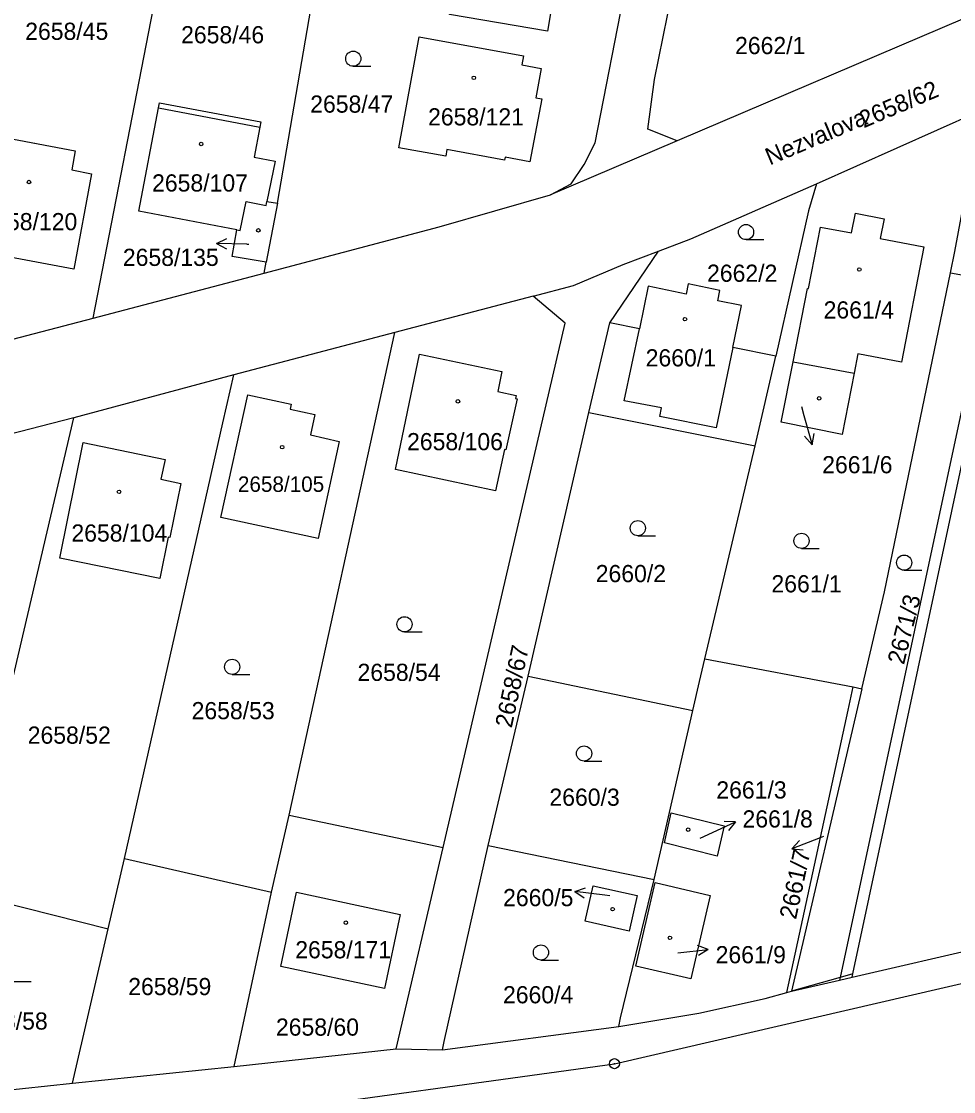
# Model space of a CAD drawing. Extents: x -733394 to -722299, y -1082822 to -1075049.
# Drawn here: x -728124 to -728031.8, y -1078482.5 to -1078376.6 of the extents above; entities that cross this region are included whole.
import ezdxf

# ---------------------------------------------------------------- set-up
doc = ezdxf.new("R2010")
doc.units = 0
for name, color, linetype in [('Hranice parcel', 7, 'Continuous'), ('Parcelní čísla', 7, 'Continuous'), ('Pop  PČ popisy', 7, 'Continuous'), ('Vnitřní kresba', 7, 'Continuous'), ('Značky bodu BP', 7, 'Continuous'), ('Značky budov', 7, 'Continuous'), ('Značky kultur', 7, 'Continuous')]:
    doc.layers.add(name, color=color, linetype=linetype)

msp = doc.modelspace()

# ---------------------------------------------------------------- linework, layer by layer
at = {"layer": 'Hranice parcel'}
for p, q in [((-728116.96, -1078405.96), (-728109.09, -1078365.59)), ((-728098.73, -1078394.59), (-728094.17, -1078368.08)), ((-728045.39, -1078392.69), (-728029.1, -1078385.38)), ((-728059.18, -1078388.44), (-728071.7, -1078393.78)), ((-728098.73, -1078394.59), (-728099.82, -1078400.42)), ((-728099.76, -1078394.42), (-728098.73, -1078394.59)), ((-728065.86, -1078406.43), (-728061.04, -1078399.34)), ((-728100.02, -1078401.52), (-728099.82, -1078400.42)), ((-728116.96, -1078405.96), (-728100.02, -1078401.52)), ((-728073.42, -1078403.79), (-728087.12, -1078407.38)), ((-728133.2, -1078410.2), (-728116.96, -1078405.96)), ((-728067.92, -1078415.29), (-728065.86, -1078406.43)), ((-728087.12, -1078407.38), (-728103.05, -1078411.57)), ((-728097.55, -1078455.13), (-728087.12, -1078407.38)), ((-728051.47, -1078418.58), (-728049.41, -1078409.72)), ((-728047.72, -1078410.29), (-728041.68, -1078411.42)), ((-728118.85, -1078415.81), (-728135.27, -1078420.09)), ((-728125.69, -1078444.99), (-728118.85, -1078415.81)), ((-728073.91, -1078441.37), (-728067.92, -1078415.29)), ((-728067.92, -1078415.29), (-728051.47, -1078418.58)), ((-728056.46, -1078439.68), (-728051.47, -1078418.58)), ((-728056.46, -1078439.68), (-728041.78, -1078442.45)), ((-728077.88, -1078458.13), (-728073.91, -1078441.37)), ((-728073.91, -1078441.37), (-728057.64, -1078444.78)), ((-728041.78, -1078442.45), (-728040.92, -1078442.62)), ((-728061.47, -1078461.48), (-728057.64, -1078444.78)), ((-728099.3, -1078462.73), (-728097.55, -1078455.13)), ((-728097.55, -1078455.13), (-728082.32, -1078458.33)), ((-728077.88, -1078458.13), (-728061.47, -1078461.48)), ((-728086.98, -1078478.25), (-728082.32, -1078458.33)), ((-728115.45, -1078466.36), (-728113.86, -1078459.41)), ((-728113.86, -1078459.41), (-728099.3, -1078462.73)), ((-728129.69, -1078462.77), (-728115.45, -1078466.36)), ((-728103, -1078480), (-728099.3, -1078462.73)), ((-728118.99, -1078481.64), (-728115.45, -1078466.36)), ((-728047.87, -1078472.54), (-728043.13, -1078471.45)), ((-728043.13, -1078471.45), (-728041.89, -1078471.16)), ((-728048.35, -1078472.67), (-728047.87, -1078472.54)), ((-728082.41, -1078478.33), (-728064.96, -1078476.02)), ((-728103, -1078480), (-728086.98, -1078478.25)), ((-728086.98, -1078478.25), (-728082.41, -1078478.33)), ((-728118.99, -1078481.64), (-728103, -1078480)), ((-728134.65, -1078483.32), (-728118.99, -1078481.64))]:
    msp.add_line(p, q, dxfattribs=at)
for points in [[(-728212.93, -1078486.91), (-728206.44, -1078487.36), (-728186.67, -1078494.63), (-728150.6, -1078489.12), (-728127.9, -1078485.26), (-728103.21, -1078484.92), (-728065.39, -1078479.71), (-728013.14, -1078467.61), (-727994.32, -1078461.33), (-727958.93, -1078444.72), (-727924.84, -1078427.64), (-727905.75, -1078418.31), (-727886.69, -1078406.71), (-727866.52, -1078393.98), (-727844.45, -1078376.24), (-727824.38, -1078358.44), (-727789.9, -1078327.8)], [(-728059.18, -1078388.44), (-728062.08, -1078387.26), (-728061.44, -1078382.35), (-728058.42, -1078367.54)], [(-728080.87, -1078371.01), (-728071.19, -1078372.62), (-728072.01, -1078377.58), (-728081.69, -1078375.93), (-728080.87, -1078371.01)], [(-728071.7, -1078393.78), (-728069.66, -1078392.68), (-728068.39, -1078390.76), (-728067.31, -1078388.63), (-728064.22, -1078372.88)], [(-728027.05, -1078374.65), (-728030.74, -1078376.29), (-728059.18, -1078388.44)], [(-728072.56, -1078384.28), (-728073.76, -1078390.49), (-728076.21, -1078390.03), (-728076.27, -1078390.34), (-728081.96, -1078389.27), (-728082.08, -1078389.93), (-728086.71, -1078389.13), (-728084.7, -1078378.13), (-728074.38, -1078380.01), (-728074.54, -1078380.91), (-728072.63, -1078381.26), (-728073.16, -1078384.17), (-728072.56, -1078384.28)], [(-728102.75, -1078397.23), (-728112.42, -1078395.38), (-728110.5, -1078385.17), (-728110.4, -1078384.66), (-728100.36, -1078386.54), (-728100.46, -1078387.07), (-728101.02, -1078390.04), (-728098.93, -1078390.43), (-728099.76, -1078394.42)], [(-728032.16, -1078401.48), (-728031.73, -1078399.37), (-728029.1, -1078385.38)], [(-728119.07, -1078391.31), (-728117.11, -1078391.68), (-728118.87, -1078401.13), (-728128.91, -1078399.24), (-728126.77, -1078387.9), (-728118.72, -1078389.41), (-728119.07, -1078391.31)], [(-728061.04, -1078399.34), (-728057.82, -1078398.12), (-728045.39, -1078392.69)], [(-728045.39, -1078392.69), (-728046.18, -1078395.35), (-728049.41, -1078409.72)], [(-728102.75, -1078397.23), (-728102.42, -1078397.29), (-728101.82, -1078394.41), (-728099.84, -1078394.82), (-728099.76, -1078394.42)], [(-728100.02, -1078401.52), (-728082.72, -1078396.92), (-728071.7, -1078393.78)], [(-728047.72, -1078410.29), (-728046.3, -1078403.03), (-728046.2, -1078403.04), (-728045, -1078396.95), (-728041.94, -1078397.54), (-728041.56, -1078395.57), (-728038.72, -1078396.13), (-728039.11, -1078398.08), (-728034.8, -1078398.91), (-728036.99, -1078410.31), (-728041.31, -1078409.48), (-728041.68, -1078411.42)], [(-728099.82, -1078400.42), (-728103.21, -1078399.86), (-728102.75, -1078397.23)], [(-728073.42, -1078403.79), (-728069.43, -1078402.73), (-728064.54, -1078400.67), (-728061.04, -1078399.34)], [(-728032.16, -1078401.48), (-728028.28, -1078402.17), (-728043.07, -1078471.18), (-728043.13, -1078471.45)], [(-728040.92, -1078442.62), (-728038.67, -1078433.05), (-728032.16, -1078401.48)], [(-728049.41, -1078409.72), (-728053.67, -1078408.87), (-728052.81, -1078404.73), (-728055.17, -1078404.24), (-728054.96, -1078403.23), (-728058.1, -1078402.57), (-728058.31, -1078403.58), (-728062.04, -1078402.81), (-728062.92, -1078407.02), (-728065.86, -1078406.43)], [(-728041.89, -1078471.16), (-728041.82, -1078470.83), (-728027.16, -1078402.42), (-728016.19, -1078404.83)], [(-728082.32, -1078458.33), (-728070.27, -1078406.46), (-728073.42, -1078403.79)], [(-728084.67, -1078409.53), (-728076.51, -1078411.25), (-728076.93, -1078413.22), (-728075.1, -1078413.61), (-728075.17, -1078413.92), (-728075.02, -1078413.95), (-728076.12, -1078418.99), (-728076.27, -1078418.95), (-728077.16, -1078423.05), (-728087.04, -1078420.95), (-728084.67, -1078409.53)], [(-728041.68, -1078411.42), (-728042.88, -1078417.49), (-728048.9, -1078416.27), (-728047.72, -1078410.29)], [(-728103.05, -1078411.57), (-728104.4, -1078411.93), (-728118.85, -1078415.81)], [(-728113.86, -1078459.41), (-728104.13, -1078416.33), (-728103.05, -1078411.57)], [(-728104.31, -1078425.68), (-728101.65, -1078413.54), (-728097.36, -1078414.47), (-728097.47, -1078414.96), (-728095.01, -1078415.5), (-728095.46, -1078417.52), (-728092.61, -1078418.15), (-728094.7, -1078427.76), (-728104.31, -1078425.68)], [(-728108.27, -1078422.32), (-728109.36, -1078427.65), (-728109.52, -1078427.62), (-728110.36, -1078431.72), (-728120.24, -1078429.7), (-728117.92, -1078418.28), (-728109.83, -1078419.94), (-728110.25, -1078421.89), (-728108.27, -1078422.32)], [(-728057.64, -1078444.78), (-728056.98, -1078441.92), (-728056.46, -1078439.68)], [(-728048.35, -1078472.67), (-728042.28, -1078444.74), (-728041.78, -1078442.45)], [(-728040.92, -1078442.62), (-728041.46, -1078444.9), (-728047.87, -1078472.54)], [(-728060.44, -1078457.87), (-728059.78, -1078454.91), (-728054.52, -1078456.17), (-728055.22, -1078459.17), (-728060.44, -1078457.87)], [(-728082.41, -1078478.33), (-728082.23, -1078477.53), (-728077.88, -1078458.13)], [(-728068.29, -1078465.6), (-728067.5, -1078462.11), (-728063.15, -1078463.06), (-728063.93, -1078466.61), (-728068.29, -1078465.6)], [(-728064.96, -1078476.02), (-728064.8, -1078475.19), (-728061.47, -1078461.48)], [(-728057.82, -1078471.32), (-728063.28, -1078470.06), (-728061.37, -1078461.8), (-728055.91, -1078463.06), (-728057.82, -1078471.32)], [(-728096.83, -1078462.76), (-728086.57, -1078464.97), (-728088.13, -1078472.29), (-728098.4, -1078470.11), (-728096.83, -1078462.76)], [(-728041.89, -1078471.16), (-728028.46, -1078468.06), (-728028.46, -1078467.05)], [(-728064.96, -1078476.02), (-728057.03, -1078474.7), (-728050.47, -1078473.26), (-728048.35, -1078472.67)]]:
    msp.add_lwpolyline(points, dxfattribs=at)
at = {"layer": 'Pop  PČ popisy'}
for p, q in [((-728104.74, -1078398.59), (-728103.73, -1078398.1)), ((-728101.74, -1078398.64), (-728104.74, -1078398.59)), ((-728104.74, -1078398.59), (-728103.75, -1078399.11)), ((-728101.74, -1078398.64), (-728101.56, -1078398.64)), ((-728046.9, -1078414.71), (-728046.65, -1078415.59)), ((-728046.65, -1078415.59), (-728045.82, -1078418.48)), ((-728045.82, -1078418.48), (-728046.58, -1078417.65)), ((-728045.82, -1078418.48), (-728045.62, -1078417.37)), ((-728056.13, -1078457.05), (-728053.41, -1078455.78)), ((-728053.41, -1078455.78), (-728054.53, -1078455.75)), ((-728053.41, -1078455.78), (-728054.11, -1078456.66)), ((-728056.91, -1078457.41), (-728056.13, -1078457.05)), ((-728045.03, -1078457.37), (-728047.83, -1078458.45)), ((-728047.83, -1078458.45), (-728047.08, -1078457.62)), ((-728044.71, -1078457.25), (-728045.03, -1078457.37)), ((-728047.83, -1078458.45), (-728046.72, -1078458.55)), ((-728069.31, -1078462.68), (-728068.25, -1078462.31)), ((-728066.33, -1078463.05), (-728069.31, -1078462.68)), ((-728069.31, -1078462.68), (-728068.38, -1078463.3)), ((-728065.84, -1078463.11), (-728066.33, -1078463.05)), ((-728059.11, -1078468.73), (-728056.12, -1078468.42)), ((-728056.12, -1078468.42), (-728057.17, -1078468.02)), ((-728056.12, -1078468.42), (-728057.07, -1078469.02))]:
    msp.add_line(p, q, dxfattribs=at)
at = {"layer": 'Vnitřní kresba'}
for p, q in [((-728110.5, -1078385.17), (-728100.46, -1078387.07)), ((-728064.41, -1078414.14), (-728062.92, -1078407.02)), ((-728053.67, -1078408.87), (-728055.32, -1078416.81)), ((-728060.75, -1078414.84), (-728064.41, -1078414.14)), ((-728060.91, -1078415.68), (-728060.75, -1078414.84)), ((-728055.32, -1078416.81), (-728060.91, -1078415.68)), ((-728041.82, -1078470.83), (-728043.07, -1078471.18)), ((-728043.07, -1078471.18), (-728047.87, -1078472.54))]:
    msp.add_line(p, q, dxfattribs=at)
at = {"layer": 'Značky bodu BP'}
for radius in [0.5, 0.0303]:
    msp.add_circle((-728065.39, -1078479.71), radius, dxfattribs=at)
at = {"layer": 'Značky budov'}
for centre in [(-728079.3, -1078382.2), (-728106.27, -1078388.74), (-728123.29, -1078392.5), (-728100.61, -1078397.28), (-728041.17, -1078401.15), (-728058.41, -1078406.06), (-728080.87, -1078414.2), (-728045.14, -1078413.9), (-728098.25, -1078418.73), (-728114.39, -1078423.15), (-728058.1, -1078456.57), (-728065.57, -1078464.43), (-728091.96, -1078465.77), (-728059.9, -1078467.26)]:
    msp.add_circle(centre, 0.175, dxfattribs=at)
at = {"layer": 'Značky kultur'}
for p, q in [((-728091.22, -1078381.05), (-728089.47, -1078381.05)), ((-728052.37, -1078398.2), (-728050.62, -1078398.2)), ((-728063.07, -1078427.49), (-728061.32, -1078427.49)), ((-728046.88, -1078428.74), (-728045.13, -1078428.74)), ((-728036.73, -1078430.9), (-728034.98, -1078430.9)), ((-728086.16, -1078437), (-728084.41, -1078437)), ((-728103.2, -1078441.21), (-728101.45, -1078441.21)), ((-728068.39, -1078449.78), (-728066.64, -1078449.78)), ((-728072.66, -1078469.46), (-728070.91, -1078469.46)), ((-728124.84, -1078471.58), (-728123.09, -1078471.58))]:
    msp.add_line(p, q, dxfattribs=at)
for centre in [(-728091.22, -1078380.3), (-728052.37, -1078397.45), (-728063.07, -1078426.74), (-728046.88, -1078427.99), (-728036.73, -1078430.15), (-728086.16, -1078436.25), (-728103.2, -1078440.46), (-728068.39, -1078449.03), (-728072.66, -1078468.71)]:
    msp.add_circle(centre, 0.75, dxfattribs=at)

# ---------------------------------------------------------------- texts
at = {"layer": 'Parcelní čísla'}
for s, height, p in [('2658/45', 1.7, (-728123.67, -1078378.44)), ('2658/46', 1.7, (-728108.25, -1078378.78)), ('2662/1', 1.7, (-728053.46, -1078379.85)), ('2658/47', 1.7, (-728095.48, -1078385.64)), ('2658/121', 1.7, (-728083.82, -1078386.9)), ('2658/107', 1.7, (-728111.12, -1078393.44)), ('2658/120', 1.7, (-728128, -1078397.27)), ('2658/135', 1.7, (-728114.01, -1078400.8)), ('2662/2', 1.7, (-728056.23, -1078402.37)), ('2661/4', 1.7, (-728044.7, -1078406)), ('2660/1', 1.7, (-728062.3, -1078410.74)), ('2658/106', 1.7, (-728085.9, -1078419.03)), ('2661/6', 1.7, (-728044.84, -1078421.31)), ('2658/105', 1.53, (-728102.63, -1078423.15)), ('2658/104', 1.7, (-728119.1, -1078428.07)), ('2660/2', 1.7, (-728067.24, -1078432.08)), ('2661/1', 1.7, (-728049.86, -1078433.09)), ('2658/54', 1.7, (-728090.8, -1078441.85)), ('2658/53', 1.7, (-728107.21, -1078445.64)), ('2658/52', 1.7, (-728123.42, -1078448.06)), ('2661/3', 1.7, (-728055.31, -1078453.48)), ('2660/3', 1.7, (-728071.82, -1078454.2)), ('2661/8', 1.7, (-728052.72, -1078456.35)), ('2660/5', 1.7, (-728076.4, -1078464.13)), ('2658/171', 1.7, (-728096.96, -1078469.29)), ('2661/9', 1.7, (-728055.38, -1078469.78)), ('2658/59', 1.7, (-728113.48, -1078472.93)), ('2660/4', 1.7, (-728076.41, -1078473.74)), ('2658/58', 1.7, (-728129.66, -1078476.34)), ('2658/60', 1.7, (-728098.87, -1078476.94))]:
    msp.add_text(s, height=height, dxfattribs=at).set_placement(p)
for s, rotation, p in [('2658/62', 23, (-728040.73, -1078387.19)), ('2671/3', 76, (-728036.76, -1078440.31)), ('2658/67', 78, (-728075.55, -1078446.57)), ('2661/7', 78, (-728047.43, -1078465.51))]:
    msp.add_text(s, height=1.7, rotation=rotation, dxfattribs=at).set_placement(p)
at = {"layer": 'Pop  PČ popisy'}
msp.add_text('Nezvalova', height=1.7, rotation=23, dxfattribs=at).set_placement((-728050.02, -1078390.87))

doc.saveas('drawing.dxf')
